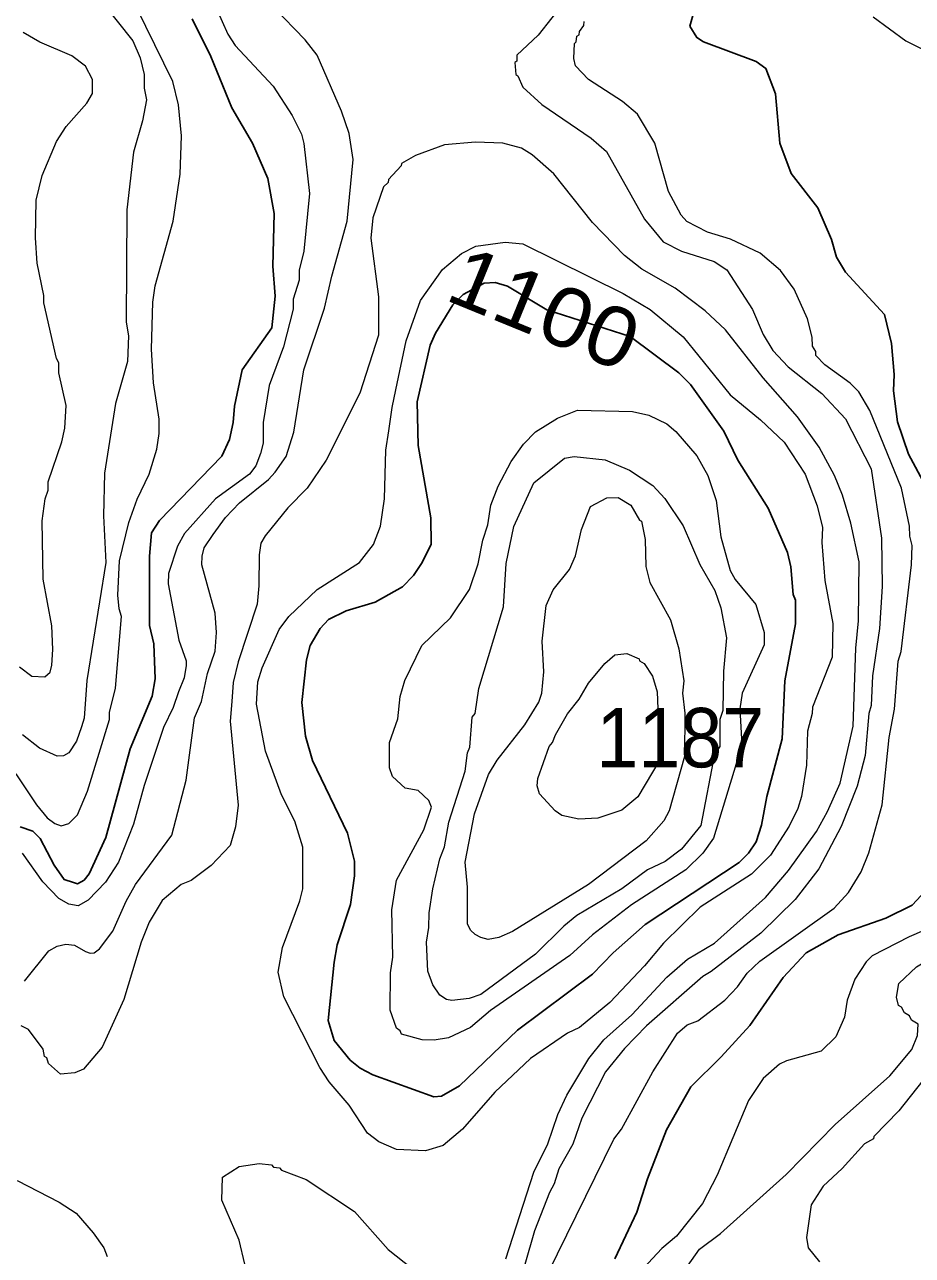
# Model space of a CAD drawing. Extents: x 598.3 to 623.2, y 6902.2 to 6930.1.
# Drawn here: x 600.844 to 602.041, y 6925.891 to 6927.55 of the extents above; entities that cross this region are included whole.
import ezdxf
from ezdxf.enums import TextEntityAlignment as Align

# ---------------------------------------------------------------- set-up
doc = ezdxf.new("R2010")
doc.units = 0
doc.header["$LTSCALE"] = 0.032
doc.layers.add('1', color=7, linetype='Continuous', lineweight=25)
doc.layers.add('2', color=7, linetype='Continuous', lineweight=13)
doc.layers.add('21', color=7, linetype='Continuous')
doc.layers.add('61', color=7, linetype='Continuous')

msp = doc.modelspace()

# ---------------------------------------------------------------- linework, layer by layer
at = {"layer": '1'}
for points in [[(600.8384, 6926.469), (600.8554, 6926.4631), (600.8653, 6926.4532), (600.8843, 6926.4174), (600.8976, 6926.3981), (600.9104, 6926.394), (600.9157, 6926.3923), (600.9245, 6926.397), (600.9312, 6926.4058), (600.9536, 6926.4546), (600.9867, 6926.574), (601.0163, 6926.6451), (601.0201, 6926.6683), (601.0185, 6926.7155), (601.0128, 6926.7402), (601.0128, 6926.8337), (601.0154, 6926.8652), (601.0262, 6926.882), (601.1101, 6926.9684), (601.1206, 6926.9911), (601.1254, 6927.0138), (601.127, 6927.0361), (601.1376, 6927.0847), (601.1776, 6927.1416), (601.1821, 6927.1843), (601.1789, 6927.2247), (601.1804, 6927.2954), (601.1721, 6927.3429), (601.1515, 6927.3904), (601.1236, 6927.4379), (601.0953, 6927.5073), (601.0702, 6927.5577)], [(601.7463, 6927.5687), (601.7407, 6927.5478), (601.7501, 6927.5326), (601.759, 6927.5268), (601.8299, 6927.5006), (601.8432, 6927.491), (601.8563, 6927.457), (601.8621, 6927.3903), (601.8771, 6927.3493), (601.913, 6927.3032), (601.9314, 6927.2606), (601.9382, 6927.2368), (601.9506, 6927.2165), (602.0029, 6927.1596), (602.0125, 6927.1203), (602.0158, 6927.0785), (602.0151, 6927.0564), (602.0206, 6927.015), (602.0352, 6926.9713), (602.0578, 6926.9295)], [(602.0758, 6926.4018), (602.04, 6926.3635), (602.0048, 6926.3458), (601.9406, 6926.3234), (601.8974, 6926.2992), (601.8662, 6926.2658), (601.8216, 6926.2015), (601.7829, 6926.1589), (601.7418, 6926.1186), (601.7092, 6926.0609), (601.6835, 6925.9947), (601.6693, 6925.9498), (601.6396, 6925.8869)]]:
    msp.add_lwpolyline(points, dxfattribs=at)
msp.add_lwpolyline([(601.6601, 6927.1297), (601.548, 6927.1658), (601.4948, 6927.1978), (601.4784, 6927.2024), (601.4635, 6927.2017), (601.4352, 6927.1864), (601.4215, 6927.1726), (601.398, 6927.1343), (601.3907, 6927.118), (601.3731, 6927.0416), (601.3747, 6926.983), (601.3916, 6926.8853), (601.3921, 6926.85), (601.3802, 6926.8254), (601.3683, 6926.8075), (601.3536, 6926.7925), (601.3167, 6926.7716), (601.2778, 6926.7601), (601.2538, 6926.7485), (601.2427, 6926.7365), (601.2289, 6926.7134), (601.2241, 6926.6942), (601.2177, 6926.6365), (601.2229, 6926.5913), (601.2323, 6926.5585), (601.2795, 6926.4607), (601.2889, 6926.4228), (601.2889, 6926.4028), (601.2833, 6926.3645), (601.2657, 6926.3098), (601.2613, 6926.2865), (601.2534, 6926.2081), (601.2615, 6926.1811), (601.2831, 6926.1548), (601.2965, 6926.1436), (601.3134, 6926.135), (601.3957, 6926.1053), (601.4062, 6926.1059), (601.4303, 6926.1202), (601.5084, 6926.1952), (601.6096, 6926.2705), (601.6375, 6926.2992), (601.6806, 6926.3375), (601.8071, 6926.4211), (601.8197, 6926.4336), (601.83, 6926.4486), (601.837, 6926.4714), (601.8442, 6926.5099), (601.8652, 6926.5876), (601.8685, 6926.6656), (601.883, 6926.7428), (601.883, 6926.7746), (601.8799, 6926.782), (601.8767, 6926.8195), (601.8721, 6926.8389), (601.846, 6926.8983), (601.8053, 6926.9632), (601.7866, 6927.0024), (601.7416, 6927.065), (601.7258, 6927.0808)], close=True, dxfattribs=at)
at = {"layer": '2'}
for points in [[(600.9306, 6927.6038), (600.9901, 6927.5283), (601, 6927.5054), (601.0055, 6927.4829), (601.0056, 6927.4644), (601.0088, 6927.4489), (601.0033, 6927.4204), (600.991, 6927.378), (600.9822, 6927.3006), (600.9813, 6927.1492), (600.9845, 6927.1306), (600.9829, 6927.0961), (600.9668, 6927.0396), (600.9522, 6926.9457), (600.9505, 6926.8882), (600.9537, 6926.8254), (600.928, 6926.6664), (600.9246, 6926.6155), (600.9212, 6926.6036), (600.9141, 6926.5845), (600.904, 6926.5688), (600.8969, 6926.5649), (600.8881, 6926.5643), (600.8646, 6926.5749), (600.8414, 6926.5932)], [(601.5731, 6927.5824), (601.5363, 6927.5361), (601.5077, 6927.509), (601.5074, 6927.501), (601.5051, 6927.4989), (601.506, 6927.483), (601.509, 6927.4811), (601.5156, 6927.466), (601.5412, 6927.4426), (601.6076, 6927.3973), (601.6284, 6927.379), (601.6796, 6927.2877), (601.7046, 6927.2574), (601.7295, 6927.2448), (601.7736, 6927.2308), (601.7907, 6927.2197), (601.8249, 6927.1662), (601.8396, 6927.1327), (601.8527, 6927.1109), (601.8733, 6927.0887), (601.9185, 6927.0532), (601.9506, 6927.0189), (601.985, 6926.9516), (601.9988, 6926.858), (601.9996, 6926.793), (601.9963, 6926.7364), (601.9867, 6926.6724), (601.985, 6926.6325), (601.9819, 6926.6216), (601.977, 6926.5653), (601.966, 6926.5239), (601.9445, 6926.4694), (601.9145, 6926.4126), (601.8826, 6926.3712), (601.8364, 6926.3257), (601.7694, 6926.2739), (601.758, 6926.2674), (601.6823, 6926.2007), (601.6527, 6926.1704), (601.6271, 6926.139), (601.5951, 6926.0766), (601.5832, 6926.0415), (601.5643, 6926.0083), (601.558, 6925.988), (601.5515, 6925.9764), (601.5314, 6925.9245), (601.5184, 6925.8791)], [(600.8327, 6926.5403), (600.8606, 6926.4985), (600.875, 6926.4811), (600.8853, 6926.4734), (600.8938, 6926.4703), (600.9039, 6926.4737), (600.9158, 6926.485), (600.9291, 6926.517), (600.9586, 6926.6135), (600.9587, 6926.6232), (600.9667, 6926.6557), (600.9749, 6926.7526), (600.9716, 6926.763), (600.97, 6926.7813), (600.9724, 6926.8275), (600.9846, 6926.8793), (600.9961, 6926.9104), (601.0121, 6926.9441), (601.0225, 6926.9779), (601.0258, 6926.9989), (601.0258, 6927.0183), (601.0179, 6927.0674), (601.0153, 6927.1127), (601.017, 6927.1759), (601.0202, 6927.1983), (601.0444, 6927.2854), (601.0541, 6927.3484), (601.0558, 6927.4004), (601.0518, 6927.442), (601.0443, 6927.4735), (600.9957, 6927.5723)], [(600.8443, 6926.2612), (600.8769, 6926.3019), (600.8883, 6926.3082), (600.8999, 6926.3109), (600.9116, 6926.3097), (600.9263, 6926.3009), (600.9329, 6926.2987), (600.938, 6926.2992), (600.9454, 6926.3044), (600.9633, 6926.3284), (600.9811, 6926.3689), (600.9939, 6926.3912), (601.0427, 6926.4579), (601.0621, 6926.5321), (601.0733, 6926.6159), (601.0825, 6926.6381), (601.0907, 6926.6755), (601.101, 6926.7059), (601.1028, 6926.7308), (601.1011, 6926.7571), (601.0833, 6926.8222), (601.0838, 6926.8338), (601.0865, 6926.8448), (601.0984, 6926.8631), (601.115, 6926.8857), (601.134, 6926.9055), (601.1728, 6926.9369), (601.1818, 6926.9468), (601.1966, 6926.9683), (601.2072, 6927.0008), (601.2208, 6927.0847), (601.2486, 6927.1678), (601.2582, 6927.2112), (601.2791, 6927.2854), (601.2871, 6927.3683), (601.2817, 6927.4034), (601.2714, 6927.4335), (601.2386, 6927.5091), (601.2222, 6927.5295), (601.1795, 6927.5736)], [(601.1029, 6927.5714), (601.1184, 6927.5372), (601.1282, 6927.5219), (601.1794, 6927.467), (601.2049, 6927.4277), (601.2175, 6927.4023), (601.2207, 6927.3897), (601.2281, 6927.3226), (601.2208, 6927.2449), (601.2145, 6927.2193), (601.2143, 6927.2055), (601.2064, 6927.1802), (601.2062, 6927.1666)], [(601.9876, 6927.5606), (602.0318, 6927.5284), (602.0776, 6927.5055)], [(601.5868, 6927.4944), (601.5845, 6927.5046), (601.5852, 6927.5247), (601.5877, 6927.5271), (601.5885, 6927.5345), (601.5915, 6927.5365), (601.5921, 6927.541), (601.598, 6927.5491), (601.5983, 6927.5542)], [(600.8373, 6926.6847), (600.8543, 6926.6719), (600.8718, 6926.6711), (600.8788, 6926.6775), (600.8809, 6926.6867), (600.8825, 6926.708), (600.8809, 6926.7401), (600.8696, 6926.8028), (600.868, 6926.8813), (600.872, 6926.9111), (600.876, 6926.9229), (600.8761, 6926.9341), (600.8947, 6926.9878), (600.8986, 6927.0064), (600.9002, 6927.0366), (600.8907, 6927.081), (600.8906, 6927.0942), (600.8875, 6927.1), (600.8704, 6927.1751), (600.8703, 6927.185), (600.8615, 6927.2285), (600.859, 6927.2627), (600.8599, 6927.3135), (600.8679, 6927.3467), (600.8875, 6927.3926), (600.9002, 6927.4126), (600.9284, 6927.4444), (600.9359, 6927.4574), (600.9359, 6927.4761), (600.9265, 6927.4939), (600.9078, 6927.5081), (600.8647, 6927.5266), (600.8423, 6927.5395)], [(601.5498, 6925.8678), (601.6384, 6926.0483), (601.6485, 6926.0618), (601.6908, 6926.1387), (601.7242, 6926.1908), (601.7371, 6926.2021), (601.7516, 6926.2078), (601.7876, 6926.2355), (601.8049, 6926.2534), (601.8179, 6926.2716), (601.8351, 6926.2878), (601.935, 6926.3595), (601.9545, 6926.3807), (601.9715, 6926.4085), (601.9819, 6926.4341), (601.9996, 6926.4987), (602.0094, 6926.5896), (602.0166, 6926.6278), (602.0214, 6926.6923), (602.0255, 6926.7054), (602.0392, 6926.8221), (602.04, 6926.8483), (602.0369, 6926.8609), (602.0368, 6926.8742), (602.0257, 6926.9254), (601.9833, 6927.0299), (601.9682, 6927.0553), (601.9565, 6927.067), (601.9225, 6927.0915), (601.9106, 6927.1044), (601.9105, 6927.1094), (601.9058, 6927.1166), (601.9056, 6927.1291), (601.8994, 6927.1537), (601.8813, 6927.1934), (601.863, 6927.2188), (601.8355, 6927.2421), (601.7954, 6927.2609), (601.7643, 6927.2703), (601.7366, 6927.2846), (601.729, 6927.2931), (601.7117, 6927.3253), (601.6937, 6927.3904), (601.6703, 6927.4293), (601.6499, 6927.4465), (601.6042, 6927.476), (601.5868, 6927.4944)], [(601.6044, 6926.1568), (601.6246, 6926.1819), (601.6625, 6926.2157), (601.7098, 6926.2663), (601.7376, 6926.2907), (601.7739, 6926.3122), (601.8425, 6926.374), (601.8738, 6926.4101), (601.9112, 6926.4628), (601.9262, 6926.4895), (601.943, 6926.528), (601.9607, 6926.6048), (601.9641, 6926.7098), (601.968, 6926.7468), (601.9688, 6926.8263), (601.9574, 6926.8781), (601.9462, 6926.9161), (601.9355, 6926.9425), (601.9148, 6926.9808), (601.8857, 6927.0216), (601.8393, 6927.0743), (601.7887, 6927.1386), (601.7611, 6927.1646), (601.7209, 6927.1949), (601.6761, 6927.2205), (601.6526, 6927.2389), (601.6096, 6927.2836), (601.5572, 6927.3491), (601.5282, 6927.3746), (601.5137, 6927.3834), (601.4887, 6927.3905), (601.452, 6927.3915), (601.4103, 6927.3882), (601.3712, 6927.3735), (601.3522, 6927.3631), (601.3518, 6927.3598), (601.3345, 6927.3416), (601.3342, 6927.3375), (601.3278, 6927.3313), (601.3134, 6927.2898), (601.3108, 6927.2624), (601.3212, 6927.1834), (601.3212, 6927.1317), (601.2959, 6927.0533), (601.2507, 6926.963), (601.2249, 6926.9254), (601.1992, 6926.8988), (601.1687, 6926.8614), (601.1628, 6926.8514), (601.1605, 6926.8356), (601.1601, 6926.7938), (601.1577, 6926.7691), (601.1319, 6926.6915), (601.1253, 6926.6634), (601.1236, 6926.6377), (601.1214, 6926.6113), (601.1319, 6926.4982), (601.1285, 6926.4688), (601.1214, 6926.4439), (601.0959, 6926.4168), (601.069, 6926.3968), (601.0552, 6926.3913), (601.0299, 6926.3697), (601.0124, 6926.3406), (601.0013, 6926.3134), (600.978, 6926.2363), (600.9491, 6926.1719), (600.9237, 6926.1425), (600.912, 6926.1376), (600.8928, 6926.1355), (600.8764, 6926.1501), (600.8742, 6926.1579), (600.8712, 6926.1597), (600.8694, 6926.1693), (600.8498, 6926.1959), (600.8396, 6926.2007)], [(601.2062, 6927.1666), (601.1934, 6927.1157), (601.1739, 6927.0636), (601.166, 6927.0137), (601.1658, 6926.9859), (601.1624, 6926.9723), (601.1558, 6926.9556), (601.1474, 6926.9442), (601.1014, 6926.911), (601.0596, 6926.8642), (601.0505, 6926.8472), (601.0383, 6926.8105), (601.038, 6926.7963), (601.052, 6926.7206), (601.0622, 6926.6929), (601.0622, 6926.6865), (601.0592, 6926.6699), (601.0516, 6926.6511), (601.0444, 6926.63), (601.0317, 6926.6028), (601.0055, 6926.5245), (600.9909, 6926.4727), (600.9708, 6926.4212), (600.9533, 6926.3945), (600.9301, 6926.3703), (600.9165, 6926.3627), (600.9041, 6926.3648), (600.8903, 6926.3726), (600.8689, 6926.3947), (600.8414, 6926.4336)], [(601.7374, 6925.8768), (601.7537, 6925.8997), (601.782, 6925.9208), (601.8706, 6926.0004), (601.9365, 6926.0679), (602.0099, 6926.1333), (602.0397, 6926.1688), (602.0473, 6926.1877), (602.0481, 6926.2029), (602.0395, 6926.2085), (602.0366, 6926.2144), (602.0299, 6926.2184), (602.0257, 6926.2262), (602.0218, 6926.2281), (602.0191, 6926.2396), (602.0224, 6926.2581), (602.0461, 6926.2805), (602.0906, 6926.3069), (602.1521, 6926.3327), (602.1932, 6926.3587), (602.2, 6926.3662), (602.2179, 6926.3961)], [(602.0925, 6926.345), (602.0362, 6926.321), (601.9863, 6926.295), (601.9783, 6926.2869), (601.9631, 6926.2636), (601.9528, 6926.2353), (601.9491, 6926.2126), (601.9374, 6926.1858), (601.9174, 6926.1666), (601.8707, 6926.1539), (601.8613, 6926.1494), (601.8395, 6926.1297), (601.8198, 6926.1001), (601.7776, 6925.9994), (601.7575, 6925.9612), (601.7227, 6925.9174), (601.7029, 6925.9007), (601.6598, 6925.8544)], [(601.4929, 6925.8869), (601.5304, 6926.0038), (601.5494, 6926.0418), (601.5627, 6926.0815), (601.5749, 6926.1074), (601.6044, 6926.1568)], [(602.0548, 6926.1272), (602.0221, 6926.0863), (601.9885, 6926.0517), (601.9881, 6926.0484), (601.9762, 6926.0419), (601.9461, 6926.0088), (601.9204, 6925.9848), (601.904, 6925.9594), (601.8977, 6925.9158), (601.9, 6925.9015), (601.9153, 6925.8828)], [(601.1489, 6925.8475), (601.1336, 6925.9119), (601.1101, 6925.9661), (601.1111, 6925.9968), (601.1335, 6926.0112), (601.1605, 6926.0153), (601.1769, 6926.0137), (601.1799, 6926.0105), (601.1877, 6926.0095), (601.1904, 6926.0064), (601.2239, 6925.9936), (601.2887, 6925.9507), (601.3342, 6925.8996), (601.3664, 6925.8738)], [(600.8343, 6925.9922), (600.8909, 6925.9634), (600.9137, 6925.9485), (600.9369, 6925.922), (600.9512, 6925.9015), (600.9554, 6925.8901)]]:
    msp.add_lwpolyline(points, dxfattribs=at)
for points in [[(601.3237, 6926.8743), (601.3293, 6926.9109), (601.331, 6926.9765), (601.3349, 6927.0028), (601.3397, 6927.0341), (601.3445, 6927.0579), (601.3586, 6927.1238), (601.3777, 6927.1781), (601.4074, 6927.2203), (601.4328, 6927.2416), (601.4524, 6927.2514), (601.4919, 6927.257), (601.5155, 6927.2546), (601.651, 6927.1877), (601.6874, 6927.166), (601.7315, 6927.1294), (601.795, 6927.0512), (601.8359, 6927.0176), (601.8678, 6926.9873), (601.8959, 6926.9441), (601.9122, 6926.9015), (601.9194, 6926.8726), (601.9187, 6926.8522), (601.9227, 6926.8008), (601.9332, 6926.7431), (601.9324, 6926.6977), (601.9059, 6926.6302), (601.9057, 6926.6217), (601.8993, 6926.5979), (601.8977, 6926.5523), (601.8911, 6926.5099), (601.8862, 6926.4937), (601.8744, 6926.4699), (601.8492, 6926.4308), (601.8237, 6926.4054), (601.7548, 6926.3606), (601.705, 6926.3124), (601.6795, 6926.2816), (601.6329, 6926.2322), (601.5918, 6926.1984), (601.576, 6926.1908), (601.526, 6926.1568), (601.4779, 6926.1113), (601.4345, 6926.0616), (601.4084, 6926.0397), (601.3844, 6926.0324), (601.3453, 6926.034), (601.3216, 6926.0443), (601.3063, 6926.0563), (601.2815, 6926.0938), (601.2546, 6926.1255), (601.2422, 6926.1446), (601.1938, 6926.2399), (601.1861, 6926.2733), (601.1919, 6926.3065), (601.2153, 6926.3694), (601.2192, 6926.3853), (601.2192, 6926.4416), (601.2083, 6926.4766), (601.1903, 6926.5121), (601.1691, 6926.5712), (601.157, 6926.6344), (601.1587, 6926.6646), (601.1643, 6926.6835), (601.1875, 6926.7348), (601.2005, 6926.7526), (601.2385, 6926.789), (601.2957, 6926.8252), (601.3146, 6926.8497)], [(601.5326, 6927.0014), (601.5623, 6927.0198), (601.5895, 6927.0305), (601.6632, 6927.0288), (601.6853, 6927.024), (601.7096, 6927.012), (601.7216, 6927.0017), (601.7502, 6926.9689), (601.7647, 6926.9425), (601.7761, 6926.9088), (601.7826, 6926.8597), (601.7948, 6926.8146), (601.8016, 6926.8025), (601.8297, 6926.7687), (601.8408, 6926.7308), (601.8409, 6926.7142), (601.811, 6926.649), (601.8078, 6926.6282), (601.8103, 6926.5872), (601.8081, 6926.5699), (601.7726, 6926.4538), (601.7582, 6926.4336), (601.7352, 6926.4111), (601.6622, 6926.3639), (601.6094, 6926.3236), (601.5792, 6926.2958), (601.4719, 6926.2217), (601.4451, 6926.1985), (601.4155, 6926.1846), (601.3962, 6926.1814), (601.3802, 6926.1822), (601.3521, 6926.1895), (601.3504, 6926.1941), (601.3454, 6926.1977), (601.3371, 6926.2221), (601.3375, 6926.2722), (601.3406, 6926.2935), (601.3391, 6926.3571), (601.3456, 6926.3971), (601.3822, 6926.4652), (601.3926, 6926.4953), (601.389, 6926.5043), (601.3748, 6926.5178), (601.3572, 6926.5213), (601.3402, 6926.5369), (601.3359, 6926.5486), (601.3359, 6926.5825), (601.3471, 6926.6146), (601.3505, 6926.6446), (601.3565, 6926.666), (601.3794, 6926.7132), (601.4184, 6926.7507), (601.4438, 6926.789), (601.4555, 6926.8235), (601.4619, 6926.8555), (601.4685, 6926.8758), (601.4725, 6926.9026), (601.4826, 6926.9282), (601.5, 6926.9614), (601.5166, 6926.9846)], [(601.4895, 6926.7655), (601.493, 6926.8241), (601.5036, 6926.8736), (601.5303, 6926.9325), (601.572, 6926.9658), (601.585, 6926.9682), (601.6266, 6926.9637), (601.6594, 6926.9496), (601.6909, 6926.9288), (601.707, 6926.9113), (601.7315, 6926.8745), (601.7542, 6926.8227), (601.7743, 6926.7874), (601.7826, 6926.7641), (601.7899, 6926.7236), (601.786, 6926.6786), (601.7852, 6926.626), (601.7811, 6926.6135), (601.781, 6926.5771), (601.7738, 6926.567), (601.7554, 6926.4709), (601.7294, 6926.4388), (601.7075, 6926.4222), (601.6837, 6926.411), (601.649, 6926.3856), (601.5884, 6926.3496), (601.5708, 6926.3352), (601.5327, 6926.2973), (601.4591, 6926.243), (601.4434, 6926.2377), (601.4201, 6926.2348), (601.4127, 6926.2365), (601.4037, 6926.2423), (601.3943, 6926.2563), (601.3878, 6926.2747), (601.386, 6926.3136), (601.3892, 6926.3335), (601.3893, 6926.3532), (601.3942, 6926.3856), (601.4039, 6926.426), (601.4103, 6926.442), (601.4161, 6926.4753), (601.4378, 6926.544), (601.4412, 6926.5687), (601.4443, 6926.5764), (601.4476, 6926.6168), (601.4516, 6926.6218), (601.4564, 6926.6556)], [(601.5868, 6926.834), (601.5947, 6926.8697), (601.6069, 6926.9008), (601.6289, 6926.9122), (601.644, 6926.913), (601.6613, 6926.9023), (601.6727, 6926.8824), (601.6756, 6926.8808), (601.6806, 6926.8564), (601.6814, 6926.82), (601.6868, 6926.7985), (601.7145, 6926.7482), (601.726, 6926.7091), (601.7324, 6926.6659), (601.7309, 6926.649), (601.7341, 6926.6222), (601.7334, 6926.5636), (601.7126, 6926.4904), (601.7058, 6926.4769), (601.6817, 6926.4502), (601.604, 6926.3911), (601.5019, 6926.3281), (601.4835, 6926.3197), (601.4688, 6926.3173), (601.4592, 6926.3197), (601.4515, 6926.3238), (601.4451, 6926.3296), (601.4411, 6926.3383), (601.441, 6926.3875), (601.438, 6926.4213), (601.4505, 6926.4864), (601.4696, 6926.5397), (601.4811, 6926.559), (601.5184, 6926.6066), (601.5371, 6926.6372), (601.5414, 6926.6492), (601.5438, 6926.6781), (601.5415, 6926.7194), (601.5471, 6926.7671), (601.5567, 6926.7882), (601.5786, 6926.816)], [(601.538, 6926.5133), (601.535, 6926.5243), (601.5357, 6926.534), (601.551, 6926.5775), (601.5558, 6926.5825), (601.5595, 6926.5931), (601.5759, 6926.6211), (601.5916, 6926.641), (601.6041, 6926.6626), (601.6262, 6926.6893), (601.6397, 6926.7009), (601.6556, 6926.7025), (601.6723, 6926.6954), (601.6727, 6926.6929), (601.6791, 6926.6893), (601.6902, 6926.6721), (601.6968, 6926.6508), (601.7002, 6926.5595), (601.6707, 6926.5093), (601.649, 6926.4913), (601.6165, 6926.4806), (601.591, 6926.4792), (601.5683, 6926.4843), (601.559, 6926.4908)]]:
    msp.add_lwpolyline(points, close=True, dxfattribs=at)

# ---------------------------------------------------------------- texts
at = {"layer": '21', "width": 0.95}
msp.add_text('1187', height=0.08, dxfattribs=at).set_placement((601.6147, 6926.5492))
at = {"layer": '61', "width": 1.1}
msp.add_text('1100', height=0.08, rotation=337.772, dxfattribs=at).set_placement((601.5297, 6927.1306), align=Align.CENTER)

doc.saveas('drawing.dxf')
